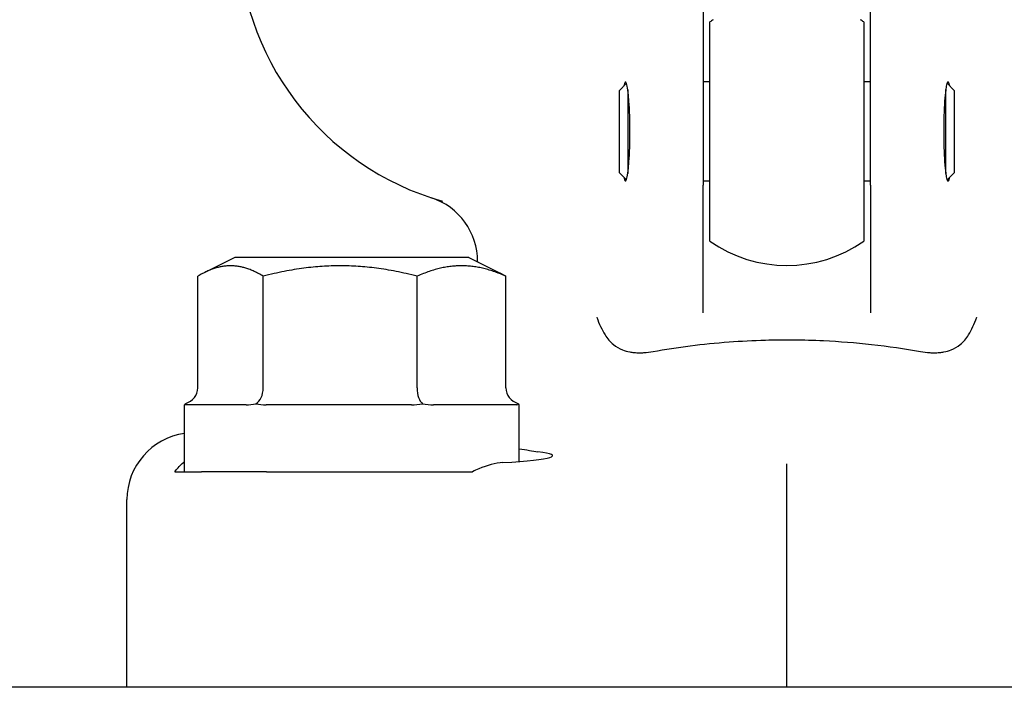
# Model space of a CAD drawing. Header units: inches. Extents: x 24 to 1128, y -58 to 748.
# Tile 579 of 656: x 907 to 908.84, y 338.11 to 339.35. Entities that reach past the tile are written whole.
import ezdxf

# ---------------------------------------------------------------- set-up
doc = ezdxf.new("R2010")
doc.units = ezdxf.units.IN
doc.header["$LTSCALE"] = 32
doc.header["$MEASUREMENT"] = 0
doc.layers.add('Visible (ANSI)', color=7, linetype='Continuous', lineweight=30)

msp = doc.modelspace()

# ---------------------------------------------------------------- linework, layer by layer
at = {"layer": 'Visible (ANSI)'}
for p, q in [((908.27959, 339.39617), (908.27959, 339.04629)), ((908.59209, 339.04629), (908.59209, 339.39617)), ((908.29209, 338.94163), (908.29209, 339.35071)), ((908.57959, 339.35071), (908.57959, 338.94163)), ((908.12334, 339.22304), (908.13651, 339.23621)), ((908.29209, 339.23867), (908.27959, 339.23867)), ((908.59209, 339.23867), (908.57959, 339.23867)), ((908.74834, 339.22304), (908.73517, 339.23621)), ((908.12334, 339.06929), (908.12334, 339.22304)), ((908.13896, 339.22449), (908.13896, 339.06785)), ((908.73271, 339.06785), (908.73271, 339.22449)), ((908.74834, 339.22304), (908.74834, 339.06929)), ((908.12334, 339.06929), (908.13651, 339.05612)), ((908.74834, 339.06929), (908.73517, 339.05612)), ((908.29209, 339.05367), (908.27959, 339.05367)), ((908.27959, 338.8079), (908.27959, 339.04629)), ((908.59209, 339.05367), (908.57959, 339.05367)), ((908.59209, 339.04629), (908.59209, 338.8079)), ((907.40459, 338.91117), (907.34749, 338.88262)), ((907.84209, 338.91117), (907.40459, 338.91117)), ((907.84209, 338.91117), (907.89918, 338.88262)), ((907.85834, 338.90352), (907.85834, 338.90304)), ((907.33576, 338.66742), (907.33576, 338.87621)), ((907.45776, 338.66742), (907.45776, 338.87621)), ((907.74534, 338.66742), (907.74534, 338.87621)), ((907.91092, 338.66742), (907.91092, 338.87621)), ((907.42601, 338.63617), (907.31084, 338.63617)), ((907.31084, 338.51117), (907.31084, 338.63617)), ((907.73452, 338.63617), (907.46313, 338.63617)), ((907.93185, 338.63617), (907.77559, 338.63617)), ((907.93584, 338.63617), (907.9358, 338.63617)), ((907.93584, 338.53022), (907.93584, 338.63617)), ((907.29281, 338.51117), (907.31084, 338.51117)), ((907.31084, 338.51117), (907.33762, 338.51117)), ((907.33762, 338.51117), (907.3426, 338.51117)), ((907.46379, 338.51117), (907.3426, 338.51117)), ((907.46379, 338.51117), (907.84901, 338.51117)), ((908.43584, 338.40082), (908.43584, 338.5257)), ((907.20334, 338.10867), (907.20334, 338.45907)), ((908.43584, 338.10867), (908.43584, 338.40082)), ((940.56584, 338.10867), (906.06584, 338.10867))]:
    msp.add_line(p, q, dxfattribs=at)
for centre, radius, start, end in [((907.93584, 339.52117), 0.525, 180, 254.19694), ((908.43584, 339.14617), 0.25, 123.36701, 125.09963), ((908.43584, 339.14617), 0.25, 54.90037, 56.63299), ((907.73334, 338.90352), 0.125, 0, 71.84803), ((908.43584, 339.14617), 0.25, 234.90037, 305.09963)]:
    msp.add_arc(centre, radius, start, end, dxfattribs=at)
for centre, major_axis, ratio, start_param, end_param in [((908.13466, 339.14617), (0, 0.0925), 0.0874887, 2.7361762, 6.6886017), ((908.73702, 339.14617), (0, 0.0925), 0.0874887, 5.8777689, 9.8301944), ((907.29981, 338.66742), (0.03595, 0), 0.8693335, 5.0590358, 6.2831853), ((907.43706, 338.66742), (0, -0.03125), 0.662309, 0.3466468, 1.5707963), ((907.76059, 338.66742), (0, -0.03125), 0.4879975, 4.712389, 5.9365385), ((907.94686, 338.66742), (0.03595, 0), 0.8693335, 3.1415927, 4.3657422), ((907.32882, 338.4585), (-0.10779, 0.06457), 0.9948398, 5.3935797, 6.8206087), ((907.62334, 338.54109), (-0.375, 0), 0.0524078, 2.4220006, 3.5274759)]:
    msp.add_ellipse(centre, major_axis=major_axis, ratio=ratio, start_param=start_param, end_param=end_param, dxfattribs=at)
for points, weights in [([(907.45776, 338.87621), (907.39676, 338.91229), (907.33576, 338.87621)], [1.04422863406, 1.20577136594, 1.04422863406]), ([(907.74534, 338.87621), (907.60155, 338.91229), (907.45776, 338.87621)], [1.04422863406, 1.20577136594, 1.04422863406]), ([(907.91092, 338.87621), (907.82813, 338.91229), (907.74534, 338.87621)], [1.04422863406, 1.20577136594, 1.04422863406]), ([(907.89918, 338.88262), (907.90492, 338.87976), (907.91092, 338.87621)], [1.06970791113, 1.05817173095, 1.04422863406])]:
    msp.add_rational_spline(points, weights, degree=2, dxfattribs=at)
for points, knots in [([(908.08069, 338.79982), (908.08075, 338.79966), (908.0808, 338.79951), (908.08544, 338.78714), (908.09042, 338.77604), (908.10078, 338.75971), (908.1058, 338.75364), (908.11701, 338.74437), (908.12273, 338.74108), (908.1333, 338.73697), (908.13783, 338.73571), (908.14506, 338.73434), (908.14767, 338.73397), (908.15211, 338.73352), (908.15391, 338.73338), (908.15751, 338.73321), (908.15929, 338.73316), (908.16355, 338.73315), (908.16605, 338.73323), (908.1743, 338.73371), (908.18012, 338.73443), (908.18595, 338.73549)], [-0.00127423, -0.00127423, -0.00127423, -0.00127423, 0, 0, 0.10318214, 0.10318214, 0.18065349, 0.18065349, 0.24752251, 0.24752251, 0.29373442, 0.29373442, 0.31913969, 0.31913969, 0.33638468, 0.33638468, 0.35315802, 0.35315802, 0.37627972, 0.37627972, 0.42938271, 0.42938271, 0.42938271, 0.42938271]), ([(908.68573, 338.73549), (908.69156, 338.73443), (908.69738, 338.73371), (908.70563, 338.73323), (908.70812, 338.73315), (908.71239, 338.73316), (908.71417, 338.73321), (908.71776, 338.73338), (908.71957, 338.73352), (908.72401, 338.73397), (908.72662, 338.73434), (908.73385, 338.73571), (908.73837, 338.73697), (908.74895, 338.74108), (908.75466, 338.74437), (908.76588, 338.75364), (908.7709, 338.75971), (908.78126, 338.77604), (908.78624, 338.78714), (908.79087, 338.79951), (908.79093, 338.79966), (908.79098, 338.79982)], [0, 0, 0, 0, 0.04878278, 0.04878278, 0.07002342, 0.07002342, 0.08543215, 0.08543215, 0.10127417, 0.10127417, 0.1246126, 0.1246126, 0.16706492, 0.16706492, 0.22849379, 0.22849379, 0.29966244, 0.29966244, 0.39445019, 0.39445019, 0.39562076, 0.39562076, 0.39562076, 0.39562076]), ([(908.18595, 338.73549), (908.2315, 338.74375), (908.27881, 338.74982), (908.35038, 338.75516), (908.3731, 338.75632), (908.41335, 338.75742), (908.43076, 338.75758), (908.46695, 338.75727), (908.48567, 338.75676), (908.53465, 338.75445), (908.56456, 338.75209), (908.6254, 338.74535), (908.65598, 338.74089), (908.68573, 338.73549)], [0, 0, 0, 0, 0.3810016, 0.3810016, 0.5559685, 0.5559685, 0.6888816, 0.6888816, 0.8321862, 0.8321862, 1.0653331, 1.0653331, 1.3143476, 1.3143476, 1.3143476, 1.3143476]), ([(907.29281, 338.51117), (907.29363, 338.51226), (907.29445, 338.51332), (907.29982, 338.52), (907.30504, 338.52542), (907.31086, 338.53035)], [1.429514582, 1.429514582, 1.429514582, 1.429514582, 1.444703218, 1.444703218, 1.528098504, 1.528098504, 1.528098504, 1.528098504]), ([(907.90537, 338.52814), (907.8918, 338.52732), (907.87631, 338.52313), (907.85654, 338.51474), (907.85278, 338.51302), (907.84901, 338.51117)], [0.52788927, 0.52788927, 0.52788927, 0.52788927, 0.6827691, 0.6827691, 0.71884724, 0.71884724, 0.71884724, 0.71884724])]:
    msp.add_open_spline(points, degree=3, knots=knots, dxfattribs=at)
for points in [[(907.31203, 338.63803), (907.31137, 338.63665), (907.31098, 338.63617), (907.31087, 338.63617)], [(907.42601, 338.63617), (907.43161, 338.63617), (907.43785, 338.63665), (907.4441, 338.63803)], [(907.4441, 338.63803), (907.45034, 338.63665), (907.45692, 338.63617), (907.46313, 338.63617)], [(907.73452, 338.63617), (907.74128, 338.63617), (907.7485, 338.63665), (907.75541, 338.63803)], [(907.75541, 338.63803), (907.76231, 338.63665), (907.76928, 338.63617), (907.77559, 338.63617)], [(907.93185, 338.63617), (907.93301, 338.63617), (907.93398, 338.63665), (907.93465, 338.63803)], [(907.93465, 338.63803), (907.93531, 338.63665), (907.9357, 338.63617), (907.9358, 338.63617)], [(907.93584, 338.55406), (907.94969, 338.55196), (907.96137, 338.5497), (907.97076, 338.54849)]]:
    msp.add_open_spline(points, degree=3, dxfattribs=at)

doc.saveas('drawing.dxf')
